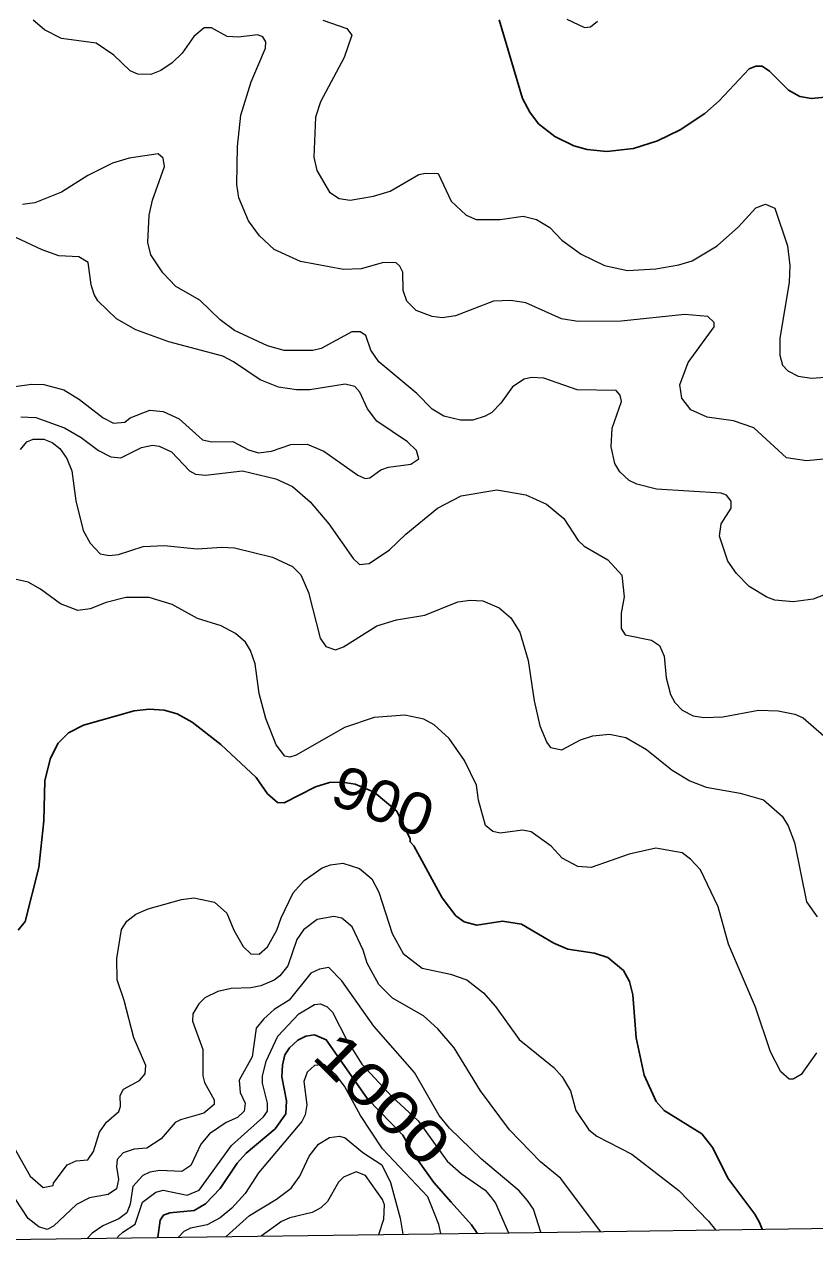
# Model space of a CAD drawing. Extents: x 265 to 291.4, y 7731.5 to 7759.6.
# Drawn here: x 266.484 to 268.003, y 7731.544 to 7733.896 of the extents above; entities that cross this region are included whole.
import ezdxf
from ezdxf.enums import TextEntityAlignment as Align

# ---------------------------------------------------------------- set-up
doc = ezdxf.new("R2010")
doc.units = 0
doc.header["$LTSCALE"] = 0.032
for name, color, linetype, lineweight in [('1', 7, 'Continuous', 25), ('2', 7, 'Continuous', 13), ('61', 7, 'Continuous', 13), ('63', 7, 'Continuous', 25)]:
    doc.layers.add(name, color=color, linetype=linetype, lineweight=lineweight)

msp = doc.modelspace()

# ---------------------------------------------------------------- linework, layer by layer
at = {"layer": '1'}
for points in [[(268.0299, 7733.7563), (267.9965, 7733.7531), (267.9742, 7733.7571), (267.9527, 7733.769), (267.9161, 7733.8056), (267.9018, 7733.8152), (267.8899, 7733.8152), (267.8772, 7733.8104), (267.8191, 7733.7484), (267.792, 7733.7245), (267.7443, 7733.6927), (267.7006, 7733.672), (267.6544, 7733.6569), (267.6035, 7733.6513), (267.5653, 7733.6553), (267.5399, 7733.6624), (267.5033, 7733.6799), (267.4723, 7733.7046), (267.4555, 7733.7269), (267.4412, 7733.7531), (267.3967, 7733.9043)], [(266.4723, 7732.1542), (266.4858, 7732.1709), (266.5121, 7732.2751), (266.5216, 7732.3642), (266.5232, 7732.4422), (266.5344, 7732.4851), (266.5487, 7732.5138), (266.5686, 7732.5337), (266.598, 7732.5487), (266.6951, 7732.5758), (266.7237, 7732.579), (266.7524, 7732.5774), (266.7778, 7732.5702), (266.8064, 7732.5543), (266.8613, 7732.5114), (266.9297, 7732.4477), (266.9512, 7732.4167), (266.9703, 7732.4), (266.983, 7732.3992), (267.0435, 7732.4302), (267.0705, 7732.4382), (267.0948, 7732.4389), (267.12, 7732.4349), (267.1565, 7732.4196), (267.1997, 7732.3831), (267.2256, 7732.33), (267.2256, 7732.3244), (267.2328, 7732.3165), (267.2869, 7732.2163), (267.3132, 7732.182), (267.329, 7732.1701), (267.3537, 7732.1637)], [(267.3537, 7732.1637), (267.4031, 7732.1717), (267.4396, 7732.1661), (267.5017, 7732.1295), (267.5287, 7732.1176), (267.5797, 7732.1104), (267.6051, 7732.1017)], [(267.6051, 7732.1017), (267.6353, 7732.077), (267.6472, 7732.0556), (267.6536, 7732.0301), (267.66, 7731.9474), (267.6751, 7731.8758), (267.6982, 7731.8249), (267.7133, 7731.8074), (267.7857, 7731.7628), (267.8071, 7731.7358), (267.8358, 7731.6777), (267.8875, 7731.6085), (267.8968, 7731.5926), (267.902, 7731.5794)], [(267.354, 7731.5719), (267.343, 7731.5881), (267.3044, 7731.6316), (267.271, 7731.669), (267.2328, 7731.7231), (267.2113, 7731.7604), (267.1433, 7731.8302), (267.0641, 7731.9434), (267.0419, 7731.9529), (267.0252, 7731.9505), (267.0093, 7731.9426), (266.9934, 7731.9283), (266.9846, 7731.9148), (266.9798, 7731.8949), (266.979, 7731.8726), (266.9878, 7731.8265), (266.9862, 7731.801), (266.9663, 7731.7724), (266.9106, 7731.7254), (266.8931, 7731.7063), (266.8605, 7731.6578), (266.8319, 7731.6284), (266.8104, 7731.6156), (266.7635, 7731.6109), (266.7512, 7731.6062), (266.7449, 7731.5968), (266.7406, 7731.5635)]]:
    msp.add_lwpolyline(points, dxfattribs=at)
at = {"layer": '2'}
for points in [[(266.8923, 7733.5877), (266.8939, 7733.6609), (266.9003, 7733.7213), (266.9202, 7733.785), (266.9472, 7733.8502), (266.948, 7733.8621), (266.9425, 7733.8717), (266.9321, 7733.8756), (266.8955, 7733.8709), (266.874, 7733.8724), (266.8438, 7733.8892), (266.8295, 7733.8892), (266.8096, 7733.8725), (266.7873, 7733.8406), (266.7683, 7733.8215), (266.746, 7733.8072), (266.7269, 7733.7993), (266.7022, 7733.8001), (266.6871, 7733.8064), (266.6561, 7733.8367), (266.6219, 7733.8597), (266.5551, 7733.8685), (266.5225, 7733.8852), (266.501, 7733.9035)], [(267.0578, 7733.9035), (267.1039, 7733.8876), (267.1135, 7733.8748), (267.0984, 7733.8319), (267.053, 7733.7468), (267.0435, 7733.7173), (267.0403, 7733.6402), (267.0459, 7733.6147), (267.0705, 7733.5734), (267.0888, 7733.5606), (267.1103, 7733.5574), (267.1549, 7733.5654), (267.1867, 7733.5749), (267.2424, 7733.6068), (267.2551, 7733.6099), (267.279, 7733.6092), (267.3044, 7733.5559), (267.3331, 7733.5288), (267.3521, 7733.5208), (267.3983, 7733.5208), (267.4428, 7733.5272), (267.4683, 7733.5208), (267.4937, 7733.5049), (267.5168, 7733.4811), (267.5542, 7733.454), (267.5987, 7733.4318), (267.6433, 7733.4222), (267.6974, 7733.4254), (267.7419, 7733.4333), (267.7674, 7733.4413), (267.8151, 7733.4699), (267.8565, 7733.5065), (267.8899, 7733.5431), (267.9082, 7733.5503), (267.9265, 7733.5423), (267.9503, 7733.4699), (267.9551, 7733.4318), (267.9535, 7733.3999), (267.936, 7733.2918), (267.936, 7733.2599), (267.9408, 7733.2408), (267.9511, 7733.2297), (267.971, 7733.2194), (267.9965, 7733.2154), (268.041, 7733.2186)], [(267.5264, 7733.9059), (267.5606, 7733.8899), (267.5717, 7733.8907), (267.5852, 7733.9019)], [(268.0744, 7732.8192), (267.9997, 7732.7906), (267.9615, 7732.7858), (267.9265, 7732.789), (267.9106, 7732.7946), (267.8772, 7732.8152), (267.8525, 7732.8399), (267.8358, 7732.8638), (267.8199, 7732.9115), (267.8231, 7732.9354), (267.8422, 7732.9656), (267.8422, 7732.9791), (267.8334, 7732.9903), (267.8231, 7732.9942), (267.699, 7733.0022), (267.6608, 7733.0117), (267.6465, 7733.0189), (267.6282, 7733.0356), (267.6186, 7733.0515), (267.6115, 7733.0833), (267.6139, 7733.1191), (267.6313, 7733.1708), (267.629, 7733.1828), (267.621, 7733.1915), (267.5462, 7733.1931), (267.4826, 7733.2154), (267.4587, 7733.217), (267.4444, 7733.2138), (267.4221, 7733.1987), (267.3999, 7733.1677), (267.3824, 7733.1494), (267.3696, 7733.1422), (267.3458, 7733.135), (267.3219, 7733.135), (267.2901, 7733.1422), (267.2678, 7733.1557), (267.2384, 7733.186), (267.1652, 7733.2472), (267.1501, 7733.2695), (267.1405, 7733.2973), (267.1294, 7733.3045), (267.1135, 7733.3045), (267.0546, 7733.2727), (267.0387, 7733.2687), (266.983, 7733.2687), (266.9512, 7733.2774), (266.8876, 7733.3069), (266.8605, 7733.3275), (266.8215, 7733.3657), (266.7754, 7733.392), (266.75, 7733.4182), (266.7269, 7733.4524), (266.7213, 7733.4763), (266.7237, 7733.5288), (266.7301, 7733.5574), (266.7531, 7733.6227), (266.7507, 7733.6386), (266.7412, 7733.6465), (266.6855, 7733.6386), (266.6537, 7733.629), (266.606, 7733.6052), (266.5551, 7733.5733), (266.5042, 7733.5527), (266.4803, 7733.5495)], [(267.0976, 7733.4246), (267.0149, 7733.4397), (266.9639, 7733.4628), (266.9361, 7733.489), (266.9146, 7733.5177), (266.8963, 7733.5622), (266.8923, 7733.5877)], [(266.466, 7733.1995), (266.4978, 7733.2042), (266.5217, 7733.2034), (266.5598, 7733.1931), (266.5901, 7733.1748), (266.6354, 7733.139), (266.6553, 7733.1287), (266.6768, 7733.1311), (266.6871, 7733.139), (266.7253, 7733.1541), (266.7508, 7733.1517), (266.7818, 7733.1374), (266.8263, 7733.0968), (266.8446, 7733.0929), (266.8844, 7733.0937), (266.9146, 7733.0778), (266.9337, 7733.0722), (266.9592, 7733.0754), (266.9958, 7733.0881), (267.0276, 7733.0889), (267.0594, 7733.0754), (267.1246, 7733.0292), (267.139, 7733.0229), (267.1477, 7733.0237), (267.1692, 7733.0396), (267.1835, 7733.0443), (267.2265, 7733.0499), (267.2424, 7733.0603), (267.2376, 7733.0762), (267.2201, 7733.0929), (267.1612, 7733.1327), (267.1437, 7733.1565), (267.1286, 7733.1883), (267.1191, 7733.1995), (267.1008, 7733.2042), (267.0324, 7733.1931), (267.0069, 7733.1931), (266.9727, 7733.1979), (266.9369, 7733.2122), (266.886, 7733.2472), (266.8653, 7733.2575), (266.7619, 7733.2854), (266.6983, 7733.3085), (266.6609, 7733.3299), (266.6251, 7733.3641), (266.6179, 7733.3761), (266.6123, 7733.3952), (266.6068, 7733.4381), (266.5885, 7733.4485), (266.5503, 7733.4508), (266.5185, 7733.462), (266.4596, 7733.4898)], [(268.0204, 7733.0595), (267.9869, 7733.0563), (267.9488, 7733.0626), (267.8859, 7733.1199), (267.8469, 7733.1334), (267.796, 7733.1406), (267.765, 7733.1549), (267.7475, 7733.1772), (267.7435, 7733.2027), (267.7594, 7733.2456), (267.8095, 7733.314), (267.8095, 7733.3228), (267.7976, 7733.3339), (267.7531, 7733.3379), (267.6306, 7733.3252), (267.5478, 7733.3244), (267.516, 7733.3299), (267.4476, 7733.3602), (267.419, 7733.3649), (267.3856, 7733.3633), (267.3124, 7733.3355), (267.2869, 7733.3315), (267.2678, 7733.3339), (267.2368, 7733.3458), (267.2193, 7733.3634), (267.2121, 7733.384), (267.2113, 7733.419), (267.2058, 7733.431), (267.1986, 7733.4373), (267.174, 7733.4381), (267.131, 7733.4254), (267.0976, 7733.4246)], [(266.4771, 7733.1414), (266.5058, 7733.1398), (266.5614, 7733.1199), (266.5933, 7733.1016), (266.6267, 7733.0762), (266.6505, 7733.0642), (266.6696, 7733.0626), (266.7094, 7733.0825), (266.7301, 7733.0865), (266.7428, 7733.0849), (266.7667, 7733.0738), (266.8017, 7733.0372), (266.8128, 7733.0308), (266.8319, 7733.0292), (266.9035, 7733.0372), (266.9671, 7733.0221), (266.999, 7733.007), (267.0332, 7732.9775), (267.0689, 7732.9354), (267.1159, 7732.8686), (267.1278, 7732.8574), (267.1469, 7732.859), (267.1859, 7732.8853), (267.2169, 7732.9155), (267.2782, 7732.9656), (267.3235, 7732.9895), (267.3919, 7733.0006), (267.4476, 7732.9911), (267.4874, 7732.9736), (267.5208, 7732.9457), (267.5486, 7732.9036), (267.5598, 7732.8924), (267.6051, 7732.8662), (267.6321, 7732.8367), (267.6369, 7732.7954), (267.6306, 7732.7636), (267.6306, 7732.7341), (267.6385, 7732.7222), (267.6894, 7732.7118), (267.7045, 7732.7015), (267.7133, 7732.6808), (267.7173, 7732.6395), (267.726, 7732.6076), (267.734, 7732.5917), (267.7483, 7732.5774), (267.769, 7732.5663), (267.7897, 7732.5631), (267.8263, 7732.5647), (267.8947, 7732.5774), (267.9328, 7732.5758), (267.9647, 7732.5694), (267.9806, 7732.5623), (268.0203, 7732.5281)], [(266.4763, 7733.0786), (266.489, 7733.0929), (266.501, 7733.0984), (266.5217, 7733.0984), (266.5376, 7733.0921), (266.5519, 7733.0801), (266.5654, 7733.0611), (266.575, 7733.0372), (266.5829, 7732.9799), (266.5972, 7732.9227), (266.6107, 7732.898), (266.6298, 7732.8781), (266.6473, 7732.8749), (266.6648, 7732.8765), (266.7126, 7732.8916), (266.7524, 7732.894), (266.816, 7732.8876), (266.8637, 7732.8908), (266.8876, 7732.8892), (266.9608, 7732.8717), (266.999, 7732.8534), (267.0156, 7732.8375), (267.03, 7732.8033), (267.0522, 7732.7158), (267.0634, 7732.6999), (267.0817, 7732.6935), (267.0976, 7732.6991), (267.1612, 7732.7397), (267.1994, 7732.7508), (267.2535, 7732.7596), (267.3171, 7732.7858), (267.341, 7732.789), (267.3649, 7732.7874), (267.3967, 7732.7739), (267.419, 7732.7548), (267.4365, 7732.727), (267.4524, 7732.6729), (267.4635, 7732.5949), (267.4746, 7732.5472), (267.4882, 7732.5154), (267.4953, 7732.5058), (267.5168, 7732.501), (267.5526, 7732.5201), (267.5765, 7732.5281), (267.6083, 7732.5313), (267.6401, 7732.5249), (267.6799, 7732.5018), (267.7292, 7732.4621), (267.7626, 7732.4414), (267.7944, 7732.4294), (267.8597, 7732.4175), (267.9042, 7732.4048), (267.94, 7732.3738), (267.9519, 7732.3547), (267.9639, 7732.3229), (267.9869, 7732.2091), (268.0076, 7732.1797)], [(268.006, 7731.9187), (267.9766, 7731.8766), (267.9615, 7731.8678), (267.9535, 7731.8678), (267.9376, 7731.8821), (267.9177, 7731.9203), (267.8891, 7732.0063), (267.8374, 7732.1272), (267.8175, 7732.1995), (267.7833, 7732.2703), (267.7642, 7732.291), (267.7483, 7732.303), (267.6974, 7732.3117), (267.6465, 7732.3006), (267.5733, 7732.2751), (267.5478, 7732.2767), (267.5176, 7732.2926), (267.4961, 7732.3157), (267.4579, 7732.3435), (267.4412, 7732.3467), (267.3983, 7732.3411), (267.384, 7732.3443), (267.3704, 7732.3555), (267.3569, 7732.404), (267.3529, 7732.4334), (267.3299, 7732.4804), (267.3004, 7732.5225), (267.2718, 7732.5488), (267.2519, 7732.5599), (267.2153, 7732.5679), (267.1565, 7732.5631), (267.0992, 7732.544), (267.0061, 7732.4907), (266.9942, 7732.4867), (266.9846, 7732.4891), (266.9679, 7732.5106), (266.948, 7732.5615), (266.9353, 7732.6092), (266.9273, 7732.6665), (266.9186, 7732.692), (266.909, 7732.7079), (266.89, 7732.7246), (266.8621, 7732.7397), (266.8168, 7732.7532), (266.7683, 7732.7802), (266.7237, 7732.7938), (266.6792, 7732.7938), (266.641, 7732.7842), (266.6108, 7732.7723), (266.5869, 7732.7691), (266.5535, 7732.7818), (266.5153, 7732.8097), (266.4914, 7732.8232), (266.466, 7732.8288)], [(266.8494, 7732.2083), (266.8733, 7732.1868), (266.8868, 7732.1542), (266.9043, 7732.1232), (266.9194, 7732.1089), (266.9353, 7732.1081), (266.9512, 7732.1224), (266.9695, 7732.1542), (266.9775, 7732.1781), (267.0005, 7732.2258), (267.022, 7732.2497), (267.0562, 7732.2743), (267.0721, 7732.2799), (267.096, 7732.2831), (267.1278, 7732.2727), (267.1517, 7732.2528), (267.1652, 7732.2274), (267.1906, 7732.1479), (267.2121, 7732.1097), (267.2487, 7732.081), (267.3028, 7732.0699), (267.3346, 7732.0587), (267.3665, 7732.0341), (267.3895, 7732.0078), (267.4349, 7731.9442), (267.5017, 7731.8901), (267.5176, 7731.8726), (267.5335, 7731.8456), (267.5438, 7731.8074), (267.5685, 7731.7708), (267.5844, 7731.758), (267.6512, 7731.7238), (267.7419, 7731.6538), (267.7988, 7731.5951), (267.8123, 7731.5781)], [(266.6704, 7732.1558), (266.6807, 7732.1717), (266.6983, 7732.1852), (266.7221, 7732.1956), (266.7858, 7732.2131), (266.8096, 7732.2162), (266.8494, 7732.2083)], [(267.5913, 7731.5751), (267.5152, 7731.6769), (267.4762, 7731.7087), (267.4166, 7731.7708), (267.3609, 7731.8456), (267.31, 7731.9283), (267.2789, 7731.9649), (267.2511, 7731.9895), (267.1915, 7732.0237), (267.1652, 7732.05), (267.1429, 7732.0906), (267.135, 7732.116), (267.1143, 7732.1606), (267.0944, 7732.1773), (267.0785, 7732.1805), (267.0467, 7732.1749), (267.0204, 7732.155), (267.0077, 7732.1367), (266.9902, 7732.0858), (266.9751, 7732.0667), (266.9639, 7732.0579), (266.9385, 7732.0476), (266.9194, 7732.0436), (266.8812, 7732.042), (266.8558, 7732.0365), (266.8311, 7732.0245), (266.8192, 7732.0126), (266.808, 7731.9935), (266.8072, 7731.9792), (266.8271, 7731.9251), (266.8271, 7731.8742), (266.8303, 7731.8615), (266.8486, 7731.8281), (266.8486, 7731.8193), (266.8287, 7731.8026), (266.7842, 7731.7899), (266.7738, 7731.7843), (266.7468, 7731.7533), (266.7197, 7731.735), (266.6951, 7731.7334), (266.6736, 7731.7262), (266.6624, 7731.7135), (266.6609, 7731.6992), (266.6648, 7731.6753), (266.6608, 7731.657), (266.6449, 7731.6459), (266.6092, 7731.6395), (266.5845, 7731.6268), (266.5399, 7731.5854), (266.528, 7731.5791), (266.5121, 7731.5838), (266.4914, 7731.5998), (266.4668, 7731.6371)], [(266.4636, 7731.7374), (266.4954, 7731.6817), (266.5201, 7731.6594), (266.5392, 7731.6634), (266.5399, 7731.6682), (266.5662, 7731.7032), (266.5837, 7731.7111), (266.606, 7731.7127), (266.6171, 7731.7286), (266.6282, 7731.766), (266.6418, 7731.7851), (266.6656, 7731.8058), (266.6688, 7731.8153), (266.668, 7731.8368), (266.6744, 7731.8487), (266.7054, 7731.8654), (266.7165, 7731.8782), (266.7173, 7731.8941), (266.6943, 7731.9474), (266.676, 7732.019), (266.6624, 7732.0588), (266.6617, 7732.1001), (266.6704, 7732.1558)], [(267.4766, 7731.5736), (267.4627, 7731.6181), (267.4511, 7731.6347), (267.4349, 7731.6531), (267.3625, 7731.7143), (267.3012, 7731.774), (267.2813, 7731.7978), (267.2336, 7731.8806), (267.1556, 7731.9697), (267.0944, 7732.0572), (267.0689, 7732.0826), (267.0515, 7732.0794), (267.0347, 7732.0715), (266.9926, 7732.0198), (266.9639, 7732.0015), (266.9441, 7731.984), (266.9297, 7731.9657), (266.9218, 7731.9108), (266.8971, 7731.8662), (266.8987, 7731.8424), (266.9083, 7731.8217), (266.9067, 7731.8066), (266.8939, 7731.7939), (266.8717, 7731.7843), (266.8399, 7731.7628), (266.8231, 7731.7429), (266.804, 7731.7016), (266.7866, 7731.6904), (266.7444, 7731.692), (266.7253, 7731.6888), (266.7118, 7731.6825), (266.6927, 7731.6618), (266.6871, 7731.6276), (266.6807, 7731.6109), (266.6656, 7731.5997), (266.6346, 7731.5862), (266.6146, 7731.5718), (266.6048, 7731.5616)], [(266.6622, 7731.5624), (266.6638, 7731.565), (266.6731, 7731.5736), (266.6969, 7731.5894), (266.711, 7731.6316), (266.7364, 7731.6507), (266.7508, 7731.6546), (266.7969, 7731.6451), (266.82, 7731.6546), (266.882, 7731.7406), (266.9433, 7731.7954), (266.9512, 7731.8066), (266.9512, 7731.8217), (266.9417, 7731.8599), (266.9417, 7731.8734), (266.9488, 7731.9028), (266.9711, 7731.9506), (267.0113, 7731.9938), (267.0419, 7732.0117), (267.0531, 7732.0124), (267.0658, 7732.0071), (267.0764, 7731.9964), (267.1036, 7731.9426), (267.1328, 7731.8968), (267.1899, 7731.8343), (267.2411, 7731.7878), (267.2964, 7731.7103), (267.3235, 7731.6865), (267.3696, 7731.6546), (267.38, 7731.642), (267.3893, 7731.6298), (267.4141, 7731.5727)], [(267.2842, 7731.5709), (267.2804, 7731.5886), (267.2712, 7731.613), (267.2591, 7731.6419), (267.1723, 7731.7342), (267.1302, 7731.7978), (267.0992, 7731.8547), (267.0833, 7731.8753), (267.0607, 7731.8959), (267.0415, 7731.8939), (267.0276, 7731.8814), (267.0212, 7731.8631), (267.0268, 7731.8185), (267.0236, 7731.7994), (267.0172, 7731.7867), (266.9337, 7731.6881), (266.9083, 7731.6483), (266.8828, 7731.6196), (266.8605, 7731.6013), (266.8351, 7731.5878), (266.8033, 7731.5815), (266.7903, 7731.5748), (266.7804, 7731.564)], [(266.872, 7731.5653), (266.917, 7731.6061), (266.9687, 7731.6371), (266.9966, 7731.6586), (267.0133, 7731.6817), (267.0316, 7731.7199), (267.0491, 7731.7429), (267.0705, 7731.7557), (267.0896, 7731.7581), (267.1008, 7731.7549), (267.1342, 7731.727), (267.1708, 7731.7032), (267.1875, 7731.669), (267.2064, 7731.6004), (267.2113, 7731.5699)], [(267.1652, 7731.5693), (267.1747, 7731.599), (267.1763, 7731.626), (267.1723, 7731.6363), (267.1397, 7731.6825), (267.1215, 7731.6896), (267.0976, 7731.6793), (267.088, 7731.6698), (267.0666, 7731.6324), (267.0538, 7731.6204), (267.0371, 7731.6117), (266.9942, 7731.6013), (266.9783, 7731.5942), (266.9391, 7731.5662)]]:
    msp.add_lwpolyline(points, dxfattribs=at)
at = {"layer": '63', "lineweight": 13}
msp.add_lwpolyline([(265.3348, 7731.5442), (265.8671, 7731.5515), (266.3994, 7731.5588), (266.9318, 7731.5661), (267.4641, 7731.5734), (267.9964, 7731.5806), (268.5287, 7731.5879), (269.061, 7731.5951), (269.5934, 7731.6023), (270.1257, 7731.6095), (270.658, 7731.6166), (271.1903, 7731.6238), (271.7226, 7731.6309), (272.2549, 7731.638), (272.7872, 7731.6451), (273.3195, 7731.6522), (273.8519, 7731.6593), (274.3842, 7731.6663), (274.9165, 7731.6734), (275.4488, 7731.6804), (275.9811, 7731.6874), (276.5134, 7731.6944), (277.0457, 7731.7013)], dxfattribs=at)

# ---------------------------------------------------------------- texts
at = {"layer": '61'}
for s, rotation, width, p in [('900', 339.479, 1.1, (267.1594, 7732.3648)), ('1000', 315.562, 1.3, (267.1442, 7731.8017))]:
    msp.add_text(s, height=0.08, rotation=rotation, dxfattribs=dict(at, width=width)).set_placement(p, align=Align.CENTER)

doc.saveas('drawing.dxf')
